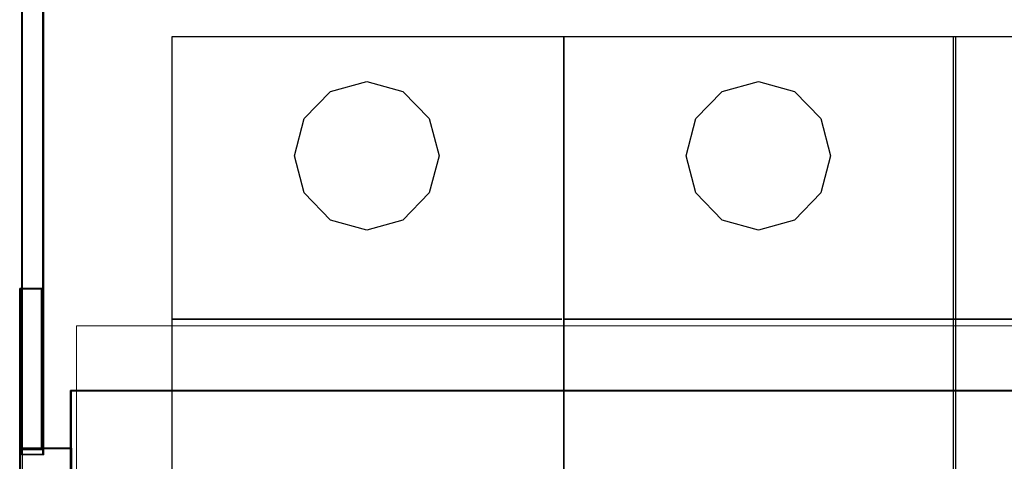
# Model space of a CAD drawing. Header units: millimetres. Extents: x -1290 to 1795, y -4192 to -1311.
# Tile 938 of 1056: x 1427.56 to 1441.14, y -2191.67 to -2185.57. Entities that reach past the tile are written whole.
import ezdxf

# ---------------------------------------------------------------- set-up
doc = ezdxf.new("R2010")
doc.units = ezdxf.units.MM
doc.layers.add('30', color=7, linetype='Continuous')
doc.layers.add('45', color=7, linetype='Continuous')
doc.layers.add('Aparatura', color=7, linetype='Continuous', lineweight=13)

# ---------------------------------------------------------------- blocks, each defined once
blk = doc.blocks.new('*U264')
at = {"layer": '45', "color": 255}
for points in [[(468.423559, -82.683321), (495.446583, -82.683321), (495.446583, -167.656481), (468.423559, -167.656481), (468.423559, -82.683321)], [(495.435841, -82.683321), (522.453495, -82.683321), (522.453495, -167.656481), (495.435841, -167.656481), (495.435841, -82.683321)], [(522.319221, -82.683321), (549.342246, -82.683321), (549.342246, -167.656481), (522.319221, -167.656481), (522.319221, -82.683321)]]:
    blk.add_lwpolyline(points, close=True, dxfattribs=at)
at = {"layer": '45', "color": 159}
for points in [[(468.423559, -82.683321), (495.446583, -82.683321), (495.446583, -167.656481), (468.423559, -167.656481), (468.423559, -82.683321)], [(495.435841, -82.683321), (522.453495, -82.683321), (522.453495, -167.656481), (495.435841, -167.656481), (495.435841, -82.683321)], [(522.319221, -82.683321), (549.342246, -82.683321), (549.342246, -167.656481), (522.319221, -167.656481), (522.319221, -82.683321)]]:
    blk.add_lwpolyline(points, close=True, dxfattribs=at)
at = {"layer": '45', "color": 7}
blk.add_lwpolyline([(468.42893, -82.688708), (495.443002, -82.688708), (495.443002, -167.651094), (468.42893, -167.651094), (468.42893, -82.688708)], close=True, dxfattribs=at)
at = {"layer": '45', "color": 179}
for points in [[(495.441212, -82.688708), (522.449914, -82.688708), (522.449914, -167.651094), (495.441212, -167.651094), (495.441212, -82.688708)], [(522.324592, -82.688708), (549.338665, -82.688708), (549.338665, -167.651094), (522.324592, -167.651094), (522.324592, -82.688708)], [(476.863107, -90.913757), (477.540088, -88.351564), (479.348817, -86.475102), (481.860366, -85.778739), (484.330574, -86.475102), (486.159974, -88.351564), (486.836955, -90.913757), (486.159974, -93.470635), (484.330574, -95.357728), (481.860366, -96.038144), (479.348817, -95.357728), (477.540088, -93.470635), (476.863107, -90.913757)], [(503.871809, -90.913757), (504.548668, -88.351564), (506.367407, -86.475102), (508.868171, -85.778739), (511.343102, -86.475102), (513.167007, -88.351564), (513.843867, -90.913757), (513.167007, -93.470635), (511.343102, -95.357728), (508.868171, -96.038144), (506.367407, -95.357728), (504.548668, -93.470635), (503.871809, -90.913757)], [(468.393123, -102.17691), (495.301568, -102.17691), (468.393123, -102.17691)], [(495.405406, -102.17691), (522.31385, -102.17691), (495.405406, -102.17691)], [(522.288786, -102.17691), (549.202601, -102.17691), (522.288786, -102.17691)]]:
    blk.add_lwpolyline(points, close=True, dxfattribs=at)
blk = doc.blocks.new('*U266')
at = {"layer": '30', "color": 7}
for points in [[(113.649238, -261.143834), (113.649238, -250.051323), (113.649238, -261.143834)], [(113.649238, -261.143834), (113.649238, -250.051323), (113.649238, -261.143834)], [(115.244409, -261.143834), (115.244409, -250.051323), (113.649238, -250.051323), (113.649238, -261.143834), (115.244409, -261.143834)], [(115.201441, -261.100743), (115.201441, -250.094415), (113.692205, -250.094415), (113.692205, -261.100743), (115.201441, -261.100743)], [(115.156683, -261.143834), (115.156683, -250.051323), (115.156683, -261.143834)], [(115.156683, -261.143834), (115.156683, -250.051323), (115.156683, -261.143834)], [(117.158256, -257.077059), (548.842747, -257.077059), (117.158256, -257.077059)], [(117.158256, -257.077059), (117.158256, -259.689491), (117.158256, -257.077059)], [(548.842747, -257.077059), (117.158256, -257.077059), (117.158256, -259.641942), (117.158256, -261.119537), (117.158256, -262.68077), (548.842747, -262.68077), (548.842747, -261.119537), (548.842747, -259.641942), (548.842747, -257.077059)], [(117.158256, -262.68077), (117.158256, -259.601512), (117.158256, -262.68077)], [(113.649238, -261.055855), (117.245982, -261.055855), (113.649238, -261.055855)], [(113.649238, -261.055855), (113.649238, -288.14794), (113.649238, -261.055855)], [(115.194714, -261.055855), (113.649238, -261.055855), (113.649238, -288.14794), (115.194714, -288.14794), (117.245982, -288.14794), (117.245982, -286.688712), (117.245982, -285.174419), (117.245982, -264.111975), (117.245982, -262.597681), (117.245982, -261.055855), (115.194714, -261.055855)], [(115.200756, -261.098947), (113.692205, -261.098947), (113.692205, -288.104849), (115.200756, -288.104849), (117.203014, -288.104849), (117.203014, -286.650262), (117.203014, -285.140786), (117.203014, -264.145345), (117.203014, -262.635868), (117.203014, -261.098947), (115.200756, -261.098947)]]:
    blk.add_lwpolyline(points, close=True, dxfattribs=at)
at = {"layer": '30', "color": 59}
for points in [[(113.649238, -250.051323), (115.244409, -250.051323), (113.649238, -250.051323)], [(548.79978, -257.120151), (117.201224, -257.120151), (117.201224, -259.645586), (117.201224, -261.100457), (117.201224, -262.637678), (548.79978, -262.637678), (548.79978, -261.100457), (548.79978, -259.645586), (548.79978, -257.120151)]]:
    blk.add_lwpolyline(points, close=True, dxfattribs=at)

msp = doc.modelspace()

# ---------------------------------------------------------------- linework, layer by layer
at = {"layer": 'Aparatura', "color": 7, "lineweight": 13}
for points in [[(1427.583, -2171.088), (1427.583, -2187.486), (1427.583, -2187.681), (1427.583, -2189.377), (1427.583, -2191.575), (1427.89, -2191.575), (1427.89, -2189.377), (1427.89, -2187.681), (1427.89, -2187.486), (1427.89, -2171.088), (1427.89, -2170.893), (1427.89, -2169.21), (1427.89, -2167.013), (1427.583, -2167.013), (1427.583, -2169.21), (1427.583, -2170.893), (1427.583, -2171.088)], [(1427.591, -2171.093), (1427.591, -2187.481), (1427.591, -2187.676), (1427.591, -2189.372), (1427.591, -2191.568), (1427.883, -2191.568), (1427.883, -2189.372), (1427.883, -2187.676), (1427.883, -2187.481), (1427.883, -2171.093), (1427.883, -2170.898), (1427.883, -2169.217), (1427.883, -2167.02), (1427.591, -2167.02), (1427.591, -2169.217), (1427.591, -2170.898), (1427.591, -2171.093)], [(1427.583, -2187.489), (1427.583, -2171.086), (1427.583, -2187.489)], [(1427.875, -2187.489), (1427.875, -2171.086), (1427.875, -2187.489)], [(1427.583, -2187.474), (1427.583, -2187.683), (1427.583, -2187.474)], [(1427.875, -2187.474), (1427.875, -2187.683), (1427.875, -2187.474)], [(1427.583, -2187.668), (1427.583, -2189.379), (1427.583, -2187.668)], [(1427.875, -2187.668), (1427.875, -2189.379), (1427.875, -2187.668)], [(1427.583, -2191.575), (1427.583, -2189.364), (1427.583, -2191.575)], [(1427.583, -2191.575), (1427.583, -2189.364), (1427.583, -2191.575)], [(1427.875, -2191.575), (1427.875, -2189.364), (1427.875, -2191.575)], [(1427.875, -2191.575), (1427.875, -2189.364), (1427.875, -2191.575)], [(1514.689, -2198.791), (1428.343, -2198.791), (1428.343, -2189.795), (1514.689, -2189.795), (1514.689, -2198.791)]]:
    msp.add_lwpolyline(points, close=True, dxfattribs=at)
for points in [[(1427.591, -2277.344), (1427.591, -2260.984), (1427.591, -2260.776), (1427.591, -2256.884), (1427.591, -2251.49), (1427.591, -2249.294), (1427.591, -2247.598), (1427.591, -2247.404), (1427.591, -2231.016), (1427.591, -2230.821), (1427.591, -2226.929), (1427.591, -2221.536), (1427.591, -2219.34), (1427.591, -2217.644), (1427.591, -2217.435), (1427.591, -2201.061), (1427.591, -2200.853), (1427.591, -2196.961), (1427.591, -2191.568), (1427.591, -2189.371), (1427.591, -2187.676), (1427.591, -2187.481), (1427.591, -2171.093)], [(1427.591, -2277.344), (1427.591, -2260.984), (1427.591, -2260.776), (1427.591, -2256.884), (1427.591, -2251.49), (1427.591, -2249.294), (1427.591, -2247.598), (1427.591, -2247.404), (1427.591, -2231.016), (1427.591, -2230.821), (1427.591, -2226.929), (1427.591, -2221.536), (1427.591, -2219.34), (1427.591, -2217.644), (1427.591, -2217.435), (1427.591, -2201.061), (1427.591, -2200.853), (1427.591, -2196.961), (1427.591, -2191.568), (1427.591, -2189.371), (1427.591, -2187.676), (1427.591, -2187.481), (1427.591, -2171.093)], [(1427.598, -2277.347), (1427.598, -2260.986), (1427.598, -2260.777), (1427.598, -2256.885), (1427.598, -2251.491), (1427.598, -2249.295), (1427.598, -2247.599), (1427.598, -2247.404), (1427.598, -2231.015), (1427.598, -2230.82), (1427.598, -2226.928), (1427.598, -2221.535), (1427.598, -2219.338), (1427.598, -2217.642), (1427.598, -2217.434), (1427.598, -2201.058), (1427.598, -2200.85), (1427.598, -2196.957), (1427.598, -2191.564), (1427.598, -2189.367), (1427.598, -2187.671), (1427.598, -2187.477), (1427.598, -2171.087)], [(1427.598, -2277.347), (1427.598, -2260.986), (1427.598, -2260.777), (1427.598, -2256.885), (1427.598, -2251.491), (1427.598, -2249.295), (1427.598, -2247.599), (1427.598, -2247.404), (1427.598, -2231.015), (1427.598, -2230.82), (1427.598, -2226.928), (1427.598, -2221.535), (1427.598, -2219.338), (1427.598, -2217.642), (1427.598, -2217.434), (1427.598, -2201.058), (1427.598, -2200.85), (1427.598, -2196.957), (1427.598, -2191.564), (1427.598, -2189.367), (1427.598, -2187.671), (1427.598, -2187.477), (1427.598, -2171.087)], [(1428.343, -2198.791), (1428.343, -2189.795), (1514.689, -2189.795), (1514.689, -2198.791)]]:
    msp.add_lwpolyline(points, dxfattribs=at)

# ---------------------------------------------------------------- block references
at = {"layer": 'Aparatura', "color": 7, "lineweight": 13, "xscale": 0.2, "yscale": 0.2, "zscale": 0.2}
for name, p in [('*U264', (1335.977, -2169.267)), ('*U266', (1404.829, -2139.272))]:
    msp.add_blockref(name, p, dxfattribs=at)

doc.saveas('drawing.dxf')
